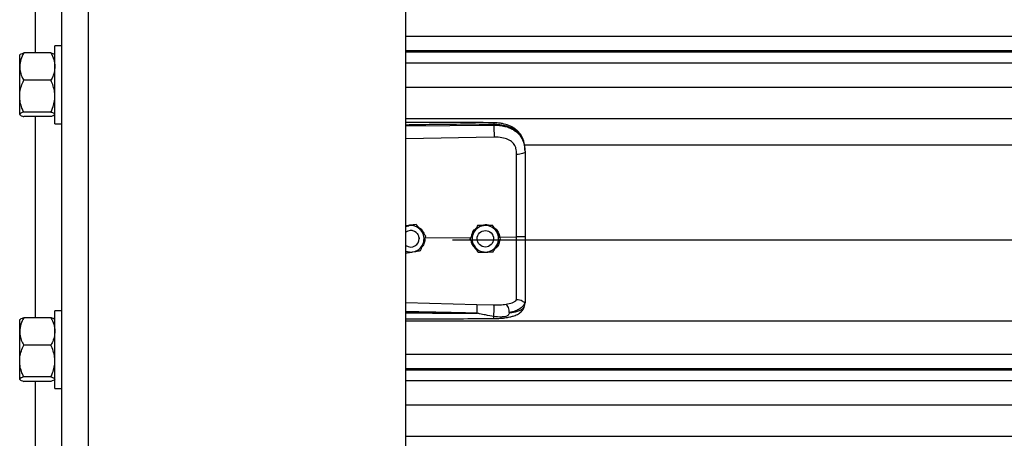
# Model space of a CAD drawing. Header units: inches. Extents: x 170 to 284, y 215 to 248.
# Tile 343 of 656: x 202.25 to 202.887, y 222.096 to 222.366. Entities that reach past the tile are written whole.
import ezdxf

# ---------------------------------------------------------------- set-up
doc = ezdxf.new("R2010")
doc.units = ezdxf.units.IN
doc.header["$LTSCALE"] = 0.25
doc.header["$MEASUREMENT"] = 0
doc.layers.add('RH FRONT OF HOOD', color=7, linetype='Continuous')

msp = doc.modelspace()

# ---------------------------------------------------------------- linework, layer by layer
at = {"layer": 'RH FRONT OF HOOD'}
for p, q in [((202.27776, 220.1328), (202.27776, 224.45638)), ((202.29488, 220.1328), (202.29488, 224.34448)), ((202.50032, 220.1328), (202.50032, 224.33325)), ((202.26064, 222.34479), (202.26064, 222.47491)), ((202.50032, 222.35561), (206.53264, 222.35561)), ((202.27776, 222.34939), (202.27317, 222.34939)), ((202.27317, 222.29909), (202.27317, 222.34939)), ((202.25059, 222.34373), (202.2504, 222.3435)), ((202.2504, 222.33596), (202.2504, 222.3435)), ((202.2706, 222.34479), (202.25297, 222.34479)), ((202.27317, 222.3435), (202.27298, 222.34373)), ((206.53264, 222.34613), (202.50032, 222.34613)), ((202.50032, 222.34549), (206.53264, 222.34549)), ((202.2504, 222.31687), (202.2504, 222.33596)), ((202.50032, 222.33847), (206.53264, 222.33847)), ((202.2706, 222.32714), (202.25297, 222.32714)), ((202.50032, 222.32279), (206.53264, 222.32279)), ((202.2504, 222.30515), (202.2504, 222.31687)), ((202.2504, 222.30498), (202.2504, 222.30515)), ((202.2504, 222.30498), (202.25059, 222.30476)), ((202.2706, 222.30659), (202.25297, 222.30659)), ((202.2706, 222.3037), (202.25297, 222.3037)), ((202.26064, 222.17358), (202.26064, 222.3037)), ((202.27298, 222.30476), (202.27317, 222.30498)), ((202.50032, 222.3024), (206.53264, 222.3024)), ((202.27317, 222.29909), (202.27776, 222.29909)), ((202.50032, 222.29765), (202.55717, 222.29819)), ((202.55717, 222.29819), (202.55717, 222.2986)), ((202.55727, 222.2904), (202.50032, 222.28919)), ((202.57687, 222.28532), (206.45609, 222.28532)), ((202.57737, 222.28126), (202.57737, 222.28077)), ((202.5021, 222.23312), (202.50032, 222.23283)), ((202.50698, 222.23392), (202.50605, 222.23377)), ((202.50698, 222.23392), (202.50698, 222.23392)), ((202.54662, 222.23316), (202.54662, 222.23316)), ((202.5565, 222.23331), (202.5565, 222.23331)), ((202.50762, 222.22806), (202.50801, 222.22751)), ((202.51286, 222.22528), (202.54256, 222.22556)), ((202.51323, 222.22626), (202.51323, 222.22626)), ((202.54634, 222.22467), (202.54637, 222.22527)), ((202.55534, 222.22858), (202.55628, 222.22742)), ((202.55628, 222.22742), (202.55642, 222.22716)), ((202.561, 222.22574), (202.57191, 222.22584)), ((202.50882, 222.22467), (202.50882, 222.22467)), ((202.53049, 222.22393), (206.50248, 222.22393)), ((202.5418, 222.22452), (202.5418, 222.22453)), ((202.54634, 222.22467), (202.54634, 222.22467)), ((202.55702, 222.22511), (202.55704, 222.22467)), ((202.55704, 222.22467), (202.55704, 222.22467)), ((202.56157, 222.22482), (202.56157, 222.22482)), ((202.50032, 222.18352), (202.54626, 222.18218)), ((202.54626, 222.18218), (202.55725, 222.18192)), ((202.57703, 222.18121), (202.57737, 222.18319)), ((202.57737, 222.18372), (202.57737, 222.18319)), ((202.27776, 222.17819), (202.27317, 222.17819)), ((202.27317, 222.12789), (202.27317, 222.17819)), ((202.25059, 222.17252), (202.2504, 222.1723)), ((202.2504, 222.16476), (202.2504, 222.1723)), ((202.2706, 222.17358), (202.25297, 222.17358)), ((202.27317, 222.1723), (202.27298, 222.17252)), ((202.50032, 222.17154), (206.53264, 222.17154)), ((202.2504, 222.14566), (202.2504, 222.16476)), ((202.2706, 222.15593), (202.25297, 222.15593)), ((202.50032, 222.15016), (206.53264, 222.15016)), ((202.2504, 222.13394), (202.2504, 222.14566)), ((206.53264, 222.14068), (202.50032, 222.14068)), ((202.50032, 222.14004), (206.53264, 222.14004)), ((202.2504, 222.13378), (202.2504, 222.13394)), ((202.2504, 222.13378), (202.25059, 222.13355)), ((202.2706, 222.13539), (202.25297, 222.13539)), ((202.2706, 222.13249), (202.25297, 222.13249)), ((202.26064, 222.00237), (202.26064, 222.13249)), ((202.27298, 222.13355), (202.27317, 222.13378)), ((202.50032, 222.13302), (206.53264, 222.13302)), ((202.27317, 222.12789), (202.27776, 222.12789)), ((202.50032, 222.11734), (206.53264, 222.11734)), ((202.50032, 222.09695), (206.53264, 222.09695))]:
    msp.add_line(p, q, dxfattribs=at)
at = {"layer": 'RH FRONT OF HOOD', "flags": 128}
for points in [[(202.57737, 222.28077), (202.57726, 222.28048), (202.57695, 222.28019), (202.57645, 222.27993), (202.57578, 222.2797), (202.57495, 222.2795), (202.57401, 222.27936), (202.57298, 222.27926), (202.57191, 222.27923)], [(202.50032, 222.23263), (202.50101, 222.23287), (202.5021, 222.23312)], [(202.50876, 222.22551), (202.5088, 222.22513), (202.50882, 222.22467)]]:
    msp.add_lwpolyline(points, dxfattribs=at)
at = {"layer": 'RH FRONT OF HOOD'}
msp.add_circle((202.55169, 222.22467), 0.00535, dxfattribs=at)
for centre, radius, start, end in [((202.50347, 222.22467), 0.00856, 39.24773, 99.24773), ((202.55169, 222.22467), 0.00856, 90.85968, 150.85968), ((202.55169, 222.22467), 0.00856, 30.85968, 90.85968), ((202.50347, 222.22467), 0.00535, 300.00974, 126.0719), ((202.50347, 222.22467), 0.00856, 339.24773, 39.24773), ((202.55169, 222.22467), 0.00856, 150.85968, 210.85968), ((202.55169, 222.22467), 0.00856, 330.85968, 30.85968), ((202.50347, 222.22467), 0.00535, 233.9281, 300.00974), ((202.50347, 222.22467), 0.00856, 279.24773, 339.24773), ((202.55169, 222.22467), 0.00856, 210.85968, 270.85968), ((202.55169, 222.22467), 0.00856, 270.85968, 330.85968), ((202.50347, 222.22467), 0.00856, 248.40768, 279.24773)]:
    msp.add_arc(centre, radius, start, end, dxfattribs=at)
for points, knots in [([(202.25297, 222.34479), (202.25229, 222.34341), (202.25092, 222.34062), (202.2504, 222.33757), (202.2504, 222.336), (202.2504, 222.33596)], [0, 0, 0, 0, 0.484341, 0.986328, 1, 1, 1, 1]), ([(202.25066, 222.34367), (202.25071, 222.34376), (202.25089, 222.34406), (202.25185, 222.34443), (202.25271, 222.34471), (202.25297, 222.34479)], [0, 0, 0, 0, 0.237471, 0.77815, 1, 1, 1, 1]), ([(202.2706, 222.34479), (202.27127, 222.34341), (202.27265, 222.34062), (202.27316, 222.33757), (202.27317, 222.336), (202.27317, 222.33596)], [0, 0, 0, 0, 0.484341, 0.986328, 1, 1, 1, 1]), ([(202.27291, 222.34367), (202.27285, 222.34376), (202.27268, 222.34406), (202.27171, 222.34443), (202.27085, 222.34471), (202.2706, 222.34479)], [0, 0, 0, 0, 0.2374712, 0.7781502, 1, 1, 1, 1]), ([(202.2504, 222.33596), (202.25049, 222.33473), (202.25069, 222.33221), (202.25185, 222.32929), (202.25271, 222.32762), (202.25297, 222.32714)], [0, 0, 0, 0, 0.406291, 0.827266, 1, 1, 1, 1]), ([(202.27317, 222.33596), (202.27307, 222.33473), (202.27287, 222.33221), (202.27172, 222.32929), (202.27085, 222.32762), (202.2706, 222.32714)], [0, 0, 0, 0, 0.4062906, 0.8272664, 1, 1, 1, 1]), ([(202.2504, 222.31687), (202.2504, 222.3171), (202.25042, 222.31864), (202.25084, 222.32151), (202.25187, 222.32469), (202.25269, 222.32653), (202.25297, 222.32714)], [0, 0, 0, 0, 0.066532, 0.435283, 0.814551, 1, 1, 1, 1]), ([(202.27317, 222.31687), (202.27316, 222.3171), (202.27315, 222.31864), (202.27273, 222.32151), (202.2717, 222.32469), (202.27087, 222.32653), (202.2706, 222.32714)], [0, 0, 0, 0, 0.066532, 0.435283, 0.814551, 1, 1, 1, 1]), ([(202.25297, 222.30659), (202.25258, 222.30746), (202.25168, 222.30952), (202.25064, 222.31295), (202.25048, 222.31555), (202.2504, 222.31687)], [0, 0, 0, 0, 0.26546, 0.628076, 1, 1, 1, 1]), ([(202.2706, 222.30659), (202.27098, 222.30746), (202.27188, 222.30952), (202.27292, 222.31295), (202.27309, 222.31555), (202.27317, 222.31687)], [0, 0, 0, 0, 0.26546, 0.628076, 1, 1, 1, 1]), ([(202.25297, 222.30659), (202.25229, 222.30637), (202.25092, 222.30591), (202.2504, 222.30541), (202.2504, 222.30515), (202.2504, 222.30515)], [0, 0, 0, 0, 0.484341, 0.986328, 1, 1, 1, 1]), ([(202.2504, 222.30515), (202.25049, 222.30494), (202.25069, 222.30453), (202.25185, 222.30405), (202.25271, 222.30378), (202.25297, 222.3037)], [0, 0, 0, 0, 0.406291, 0.827266, 1, 1, 1, 1]), ([(202.2706, 222.30659), (202.27127, 222.30637), (202.27265, 222.30591), (202.27316, 222.30541), (202.27317, 222.30515), (202.27317, 222.30515)], [0, 0, 0, 0, 0.484341, 0.986328, 1, 1, 1, 1]), ([(202.27291, 222.30482), (202.27285, 222.30472), (202.27268, 222.30442), (202.27171, 222.30405), (202.27085, 222.30378), (202.2706, 222.3037)], [0, 0, 0, 0, 0.237471, 0.77815, 1, 1, 1, 1]), ([(202.55715, 222.29969), (202.54794, 222.29976), (202.52985, 222.29989), (202.5109, 222.29983), (202.50118, 222.29978), (202.50032, 222.29978)], [0, 0, 0, 0, 0.486583, 0.954841, 1, 1, 1, 1]), ([(202.55717, 222.2986), (202.55087, 222.29864), (202.53763, 222.29872), (202.51868, 222.29854), (202.50604, 222.29832), (202.50032, 222.29822)], [0, 0, 0, 0, 0.33267, 0.698436, 1, 1, 1, 1]), ([(202.57728, 222.28331), (202.57716, 222.28438), (202.57695, 222.28631), (202.5762, 222.28883), (202.57534, 222.29074), (202.57427, 222.29249), (202.57295, 222.29408), (202.57148, 222.29538), (202.57011, 222.29634), (202.56867, 222.29717), (202.56629, 222.29824), (202.56335, 222.29905), (202.56004, 222.29958), (202.55815, 222.29965), (202.55715, 222.29969)], [0, 0, 0, 0, 0.108447, 0.196305, 0.269183, 0.327997, 0.41496, 0.491641, 0.538976, 0.594191, 0.669415, 0.814855, 0.902261, 1, 1, 1, 1]), ([(202.55715, 222.29967), (202.55715, 222.29968), (202.55716, 222.29969), (202.55716, 222.29958), (202.55717, 222.29928), (202.55717, 222.29887), (202.55717, 222.2986)], [0, 0, 0, 0, 0.097876, 0.335386, 0.567961, 1, 1, 1, 1]), ([(202.57737, 222.28126), (202.5773, 222.28262), (202.57719, 222.28518), (202.57622, 222.28867), (202.57493, 222.29108), (202.57356, 222.29278), (202.57248, 222.29383), (202.57142, 222.29466), (202.57043, 222.29532), (202.5692, 222.29601), (202.5676, 222.29674), (202.56494, 222.29765), (202.5614, 222.29841), (202.5585, 222.29854), (202.55717, 222.2986)], [0, 0, 0, 0, 0.130716, 0.246761, 0.357793, 0.417097, 0.479148, 0.517715, 0.55909, 0.603295, 0.663348, 0.735369, 0.879208, 1, 1, 1, 1]), ([(202.55717, 222.29819), (202.55719, 222.29761), (202.55724, 222.29641), (202.55728, 222.29419), (202.55729, 222.29201), (202.55728, 222.29092), (202.55727, 222.2904)], [0, 0, 0, 0, 0.240694, 0.5, 0.759306, 1, 1, 1, 1]), ([(202.55717, 222.29819), (202.55837, 222.29815), (202.5608, 222.29809), (202.56413, 222.29747), (202.56711, 222.29653), (202.56964, 222.29531), (202.57189, 222.29377), (202.57375, 222.29193), (202.57524, 222.2898), (202.57641, 222.28724), (202.57721, 222.28417), (202.57731, 222.28191), (202.57737, 222.28077)], [0, 0, 0, 0, 0.109401, 0.222347, 0.315179, 0.410223, 0.501275, 0.594601, 0.683449, 0.774533, 0.885821, 1, 1, 1, 1]), ([(202.57148, 222.28316), (202.57148, 222.28316), (202.57138, 222.28352), (202.57089, 222.28492), (202.56935, 222.28713), (202.56628, 222.28903), (202.56217, 222.29024), (202.55901, 222.29034), (202.55727, 222.2904)], [0, 0, 0, 0, 0.000004, 0.065095, 0.26167, 0.475311, 0.709366, 1, 1, 1, 1]), ([(202.57191, 222.27923), (202.57184, 222.28055), (202.57177, 222.28188), (202.57148, 222.28316), (202.57148, 222.28316)], [0, 0, 0, 0, 0.99998, 1, 1, 1, 1]), ([(202.57191, 222.22584), (202.57191, 222.22584), (202.57191, 222.22923), (202.57191, 222.23628), (202.57191, 222.24695), (202.57191, 222.25783), (202.57191, 222.26861), (202.57191, 222.27569), (202.57191, 222.27923)], [0, 0, 0, 0, 0.000001, 0.187792, 0.390844, 0.593896, 0.796948, 1, 1, 1, 1]), ([(202.57737, 222.28077), (202.57737, 222.27714), (202.57737, 222.26987), (202.57737, 222.25879), (202.57737, 222.24761), (202.57737, 222.23664), (202.57737, 222.22939), (202.57737, 222.22591)], [0, 0, 0, 0, 0.202757, 0.406104, 0.60886, 0.812207, 1, 1, 1, 1]), ([(202.50032, 222.23295), (202.50116, 222.23323), (202.50257, 222.2337), (202.50404, 222.23358), (202.50464, 222.23354)], [0, 0, 0, 0, 0.594398, 1, 1, 1, 1]), ([(202.50698, 222.23392), (202.5063, 222.23381), (202.50493, 222.23358), (202.50327, 222.23331), (202.50232, 222.23316), (202.5021, 222.23312)], [0, 0, 0, 0, 0.4299704, 0.8700602, 1, 1, 1, 1]), ([(202.5101, 222.23009), (202.50998, 222.23024), (202.50901, 222.23142), (202.50795, 222.23272), (202.50707, 222.2338), (202.50698, 222.23392)], [0, 0, 0, 0, 0.115647, 0.904534, 1, 1, 1, 1]), ([(202.5101, 222.23009), (202.50998, 222.23024), (202.50901, 222.23143), (202.50795, 222.23272), (202.50707, 222.2338), (202.50698, 222.23392)], [0, 0, 0, 0, 0.115647, 0.904534, 1, 1, 1, 1]), ([(202.50825, 222.23222), (202.5089, 222.23179), (202.51039, 222.23081), (202.51169, 222.22908), (202.51197, 222.22784), (202.51202, 222.22759)], [0, 0, 0, 0, 0.381422, 0.875754, 1, 1, 1, 1]), ([(202.54662, 222.23316), (202.54628, 222.23256), (202.54561, 222.23135), (202.54479, 222.22988), (202.54432, 222.22903), (202.54421, 222.22884)], [0, 0, 0, 0, 0.42997, 0.87006, 1, 1, 1, 1]), ([(202.54662, 222.23316), (202.54628, 222.23256), (202.54561, 222.23135), (202.54479, 222.22988), (202.54432, 222.22903), (202.54421, 222.22884)], [0, 0, 0, 0, 0.42997, 0.87006, 1, 1, 1, 1]), ([(202.55156, 222.23323), (202.55029, 222.23321), (202.54859, 222.23319), (202.54701, 222.23316), (202.54662, 222.23316)], [0, 0, 0, 0, 0.749773, 1, 1, 1, 1]), ([(202.55156, 222.23323), (202.55029, 222.23321), (202.54859, 222.23319), (202.54701, 222.23316), (202.54662, 222.23316)], [0, 0, 0, 0, 0.7497734, 1, 1, 1, 1]), ([(202.54876, 222.23319), (202.54933, 222.2334), (202.55051, 222.23385), (202.55256, 222.2339), (202.55389, 222.2335), (202.55461, 222.23328)], [0, 0, 0, 0, 0.30274, 0.628644, 1, 1, 1, 1]), ([(202.5565, 222.23331), (202.55581, 222.2333), (202.55443, 222.23327), (202.55274, 222.23325), (202.55178, 222.23323), (202.55156, 222.23323)], [0, 0, 0, 0, 0.42997, 0.87006, 1, 1, 1, 1]), ([(202.5565, 222.23331), (202.55581, 222.2333), (202.55443, 222.23328), (202.55274, 222.23325), (202.55178, 222.23324), (202.55156, 222.23323)], [0, 0, 0, 0, 0.4299704, 0.8700602, 1, 1, 1, 1]), ([(202.55903, 222.22906), (202.55893, 222.22923), (202.55815, 222.23054), (202.55729, 222.23198), (202.55658, 222.23318), (202.5565, 222.23331)], [0, 0, 0, 0, 0.115647, 0.904534, 1, 1, 1, 1]), ([(202.55903, 222.22906), (202.55893, 222.22923), (202.55815, 222.23055), (202.55729, 222.23199), (202.55658, 222.23318), (202.5565, 222.23331)], [0, 0, 0, 0, 0.115647, 0.904534, 1, 1, 1, 1]), ([(202.55737, 222.23184), (202.55762, 222.2317), (202.55875, 222.23101), (202.56023, 222.22891), (202.56073, 222.22682), (202.561, 222.22574)], [0, 0, 0, 0, 0.117443, 0.542782, 1, 1, 1, 1]), ([(202.51323, 222.22626), (202.51297, 222.22658), (202.51197, 222.22781), (202.51089, 222.22912), (202.5101, 222.23009)], [0, 0, 0, 0, 0.264307, 1, 1, 1, 1]), ([(202.51323, 222.22626), (202.51297, 222.22659), (202.51197, 222.22781), (202.51089, 222.22912), (202.5101, 222.23009)], [0, 0, 0, 0, 0.264307, 1, 1, 1, 1]), ([(202.51148, 222.22164), (202.51193, 222.22283), (202.51253, 222.22441), (202.51309, 222.22589), (202.51323, 222.22626)], [0, 0, 0, 0, 0.749773, 1, 1, 1, 1]), ([(202.54421, 222.22884), (202.54359, 222.22773), (202.54276, 222.22625), (202.54199, 222.22487), (202.5418, 222.22452)], [0, 0, 0, 0, 0.749773, 1, 1, 1, 1]), ([(202.54421, 222.22884), (202.54359, 222.22773), (202.54276, 222.22625), (202.54199, 222.22487), (202.5418, 222.22453)], [0, 0, 0, 0, 0.7497734, 1, 1, 1, 1]), ([(202.54272, 222.22617), (202.54288, 222.22692), (202.54326, 222.22868), (202.54439, 222.23052), (202.54543, 222.23125), (202.54563, 222.23139)], [0, 0, 0, 0, 0.377677, 0.881161, 1, 1, 1, 1]), ([(202.56157, 222.22482), (202.56136, 222.22518), (202.56054, 222.22653), (202.55967, 222.22799), (202.55903, 222.22906)], [0, 0, 0, 0, 0.264307, 1, 1, 1, 1]), ([(202.56157, 222.22482), (202.56136, 222.22518), (202.56054, 222.22654), (202.55967, 222.22799), (202.55903, 222.22906)], [0, 0, 0, 0, 0.264307, 1, 1, 1, 1]), ([(202.57737, 222.22591), (202.57729, 222.2259), (202.57712, 222.22588), (202.57587, 222.22585), (202.57407, 222.22584), (202.57263, 222.22584), (202.57191, 222.22584)], [0, 0, 0, 0, 0.250001, 0.500001, 0.750001, 1, 1, 1, 1]), ([(202.57191, 222.18515), (202.57191, 222.18542), (202.57191, 222.18699), (202.57191, 222.19042), (202.57191, 222.19602), (202.57191, 222.20246), (202.57191, 222.20969), (202.57191, 222.21756), (202.57191, 222.22309), (202.57191, 222.22584), (202.57191, 222.22584)], [0, 0, 0, 0, 0.031558, 0.189146, 0.346734, 0.504328, 0.661923, 0.83096, 0.999998, 1, 1, 1, 1]), ([(202.57737, 222.22591), (202.57737, 222.22288), (202.57737, 222.2167), (202.57737, 222.20791), (202.57737, 222.19975), (202.57737, 222.19317), (202.57737, 222.18778), (202.57737, 222.18508), (202.57737, 222.18372)], [0, 0, 0, 0, 0.187091, 0.380392, 0.555876, 0.736448, 0.867195, 1, 1, 1, 1]), ([(202.50973, 222.21702), (202.50997, 222.21766), (202.51046, 222.21895), (202.51106, 222.22053), (202.5114, 222.22143), (202.51148, 222.22164)], [0, 0, 0, 0, 0.4299704, 0.8700602, 1, 1, 1, 1]), ([(202.51256, 222.2245), (202.51249, 222.22368), (202.51233, 222.22192), (202.51148, 222.22011), (202.51069, 222.21941), (202.5106, 222.21933)], [0, 0, 0, 0, 0.439592, 0.936516, 1, 1, 1, 1]), ([(202.54434, 222.22028), (202.54424, 222.22045), (202.54345, 222.22176), (202.54259, 222.2232), (202.54188, 222.22439), (202.5418, 222.22452)], [0, 0, 0, 0, 0.115647, 0.904534, 1, 1, 1, 1]), ([(202.54562, 222.21814), (202.54497, 222.2188), (202.54362, 222.22017), (202.54272, 222.22204), (202.54267, 222.22305), (202.54267, 222.22307)], [0, 0, 0, 0, 0.479701, 0.993135, 1, 1, 1, 1]), ([(202.54687, 222.21604), (202.54666, 222.2164), (202.54585, 222.21775), (202.54498, 222.21921), (202.54434, 222.22028)], [0, 0, 0, 0, 0.264307, 1, 1, 1, 1]), ([(202.55676, 222.21619), (202.55709, 222.21678), (202.55776, 222.21799), (202.55858, 222.21947), (202.55906, 222.22031), (202.55916, 222.2205)], [0, 0, 0, 0, 0.42997, 0.87006, 1, 1, 1, 1]), ([(202.56089, 222.2236), (202.56078, 222.22289), (202.56051, 222.22122), (202.55936, 222.21929), (202.55823, 222.21844), (202.55786, 222.21817)], [0, 0, 0, 0, 0.335649, 0.786425, 1, 1, 1, 1]), ([(202.55916, 222.2205), (202.55978, 222.22161), (202.56061, 222.2231), (202.56138, 222.22448), (202.56157, 222.22482)], [0, 0, 0, 0, 0.749773, 1, 1, 1, 1]), ([(202.50032, 222.21549), (202.50088, 222.21558), (202.50214, 222.21578), (202.50368, 222.21603), (202.50463, 222.21619), (202.50485, 222.21622)], [0, 0, 0, 0, 0.38442, 0.859677, 1, 1, 1, 1]), ([(202.50485, 222.21622), (202.50611, 222.21643), (202.50778, 222.2167), (202.50934, 222.21695), (202.50973, 222.21702)], [0, 0, 0, 0, 0.749773, 1, 1, 1, 1]), ([(202.54687, 222.21604), (202.54756, 222.21605), (202.54894, 222.21607), (202.55063, 222.21609), (202.55159, 222.21611), (202.55181, 222.21611)], [0, 0, 0, 0, 0.42997, 0.87006, 1, 1, 1, 1]), ([(202.55396, 222.21614), (202.55386, 222.21611), (202.55309, 222.21581), (202.55179, 222.21575), (202.55069, 222.216), (202.55029, 222.21609)], [0, 0, 0, 0, 0.081672, 0.673462, 1, 1, 1, 1]), ([(202.55181, 222.21611), (202.55309, 222.21613), (202.55478, 222.21616), (202.55636, 222.21618), (202.55676, 222.21619)], [0, 0, 0, 0, 0.749773, 1, 1, 1, 1]), ([(202.54626, 222.18218), (202.54627, 222.18194), (202.54628, 222.18158), (202.54627, 222.18072), (202.54627, 222.17994), (202.54625, 222.17908), (202.54623, 222.17792), (202.5462, 222.17708), (202.54618, 222.17653)], [0, 0, 0, 0, 0.2394515, 0.3683458, 0.4999762, 0.6316106, 0.7605158, 1, 1, 1, 1]), ([(202.55711, 222.1731), (202.5586, 222.17313), (202.56138, 222.1732), (202.56512, 222.17362), (202.56799, 222.17418), (202.57009, 222.17479), (202.57168, 222.1754), (202.57305, 222.1761), (202.57433, 222.17698), (202.57545, 222.17805), (202.57647, 222.17947), (202.57682, 222.18057), (202.57701, 222.18116)], [0, 0, 0, 0, 0.169691, 0.317141, 0.442436, 0.538436, 0.608329, 0.684096, 0.742678, 0.815168, 0.901564, 1, 1, 1, 1]), ([(202.55716, 222.17435), (202.55718, 222.17459), (202.55721, 222.1751), (202.55725, 222.17611), (202.55729, 222.1773), (202.55731, 222.17857), (202.55732, 222.17977), (202.55731, 222.18077), (202.55728, 222.18151), (202.55726, 222.18179), (202.55725, 222.18192)], [0, 0, 0, 0, 0.109851, 0.231726, 0.363178, 0.5, 0.636822, 0.768274, 0.890149, 1, 1, 1, 1]), ([(202.55725, 222.18192), (202.5586, 222.18191), (202.5613, 222.1819), (202.56381, 222.18218), (202.56506, 222.18233)], [0, 0, 0, 0, 0.500392, 1, 1, 1, 1]), ([(202.56507, 222.18233), (202.56645, 222.18262), (202.56853, 222.18305), (202.57071, 222.18409), (202.57151, 222.1848), (202.57191, 222.18515)], [0, 0, 0, 0, 0.490199, 0.7438847, 1, 1, 1, 1]), ([(202.56716, 222.17693), (202.56714, 222.17746), (202.56709, 222.17856), (202.56661, 222.18022), (202.56591, 222.18161), (202.56534, 222.18209), (202.56507, 222.18233)], [0, 0, 0, 0, 0.240562, 0.499746, 0.759069, 1, 1, 1, 1]), ([(202.57717, 222.18347), (202.5769, 222.18275), (202.57633, 222.18127), (202.57428, 222.17943), (202.57129, 222.17787), (202.56856, 222.17725), (202.56716, 222.17693)], [0, 0, 0, 0, 0.2305258, 0.4734878, 0.729738, 1, 1, 1, 1]), ([(202.56717, 222.17693), (202.56771, 222.17699), (202.56902, 222.17712), (202.57042, 222.17735), (202.57137, 222.17754), (202.5726, 222.17782), (202.57429, 222.17839), (202.57611, 222.17951), (202.57672, 222.18063), (202.57703, 222.18121)], [0, 0, 0, 0, 0.109188, 0.260819, 0.307798, 0.335524, 0.562789, 0.774954, 1, 1, 1, 1]), ([(202.57717, 222.18347), (202.57712, 222.18346), (202.57702, 222.18344), (202.57673, 222.18363), (202.57626, 222.18396), (202.57539, 222.18454), (202.57391, 222.18516), (202.57257, 222.18516), (202.57191, 222.18515)], [0, 0, 0, 0, 0.1136769, 0.2333502, 0.3620694, 0.5019164, 0.7557449, 1, 1, 1, 1]), ([(202.57737, 222.18372), (202.57737, 222.18372), (202.57737, 222.18371), (202.57736, 222.1836), (202.57726, 222.18352), (202.57717, 222.18345)], [0, 0, 0, 0, 0.011935, 0.118982, 1, 1, 1, 1]), ([(202.54618, 222.17653), (202.54228, 222.17663), (202.53401, 222.17684), (202.5209, 222.17712), (202.50995, 222.17733), (202.50294, 222.17746), (202.50076, 222.1775), (202.50032, 222.1775)], [0, 0, 0, 0, 0.25516, 0.541071, 0.857735, 0.971288, 1, 1, 1, 1]), ([(202.50032, 222.17686), (202.50292, 222.17683), (202.50799, 222.17677), (202.51555, 222.17668), (202.5232, 222.17662), (202.53096, 222.17656), (202.53868, 222.17653), (202.54372, 222.17653), (202.54618, 222.17653)], [0, 0, 0, 0, 0.169941, 0.331425, 0.494842, 0.670531, 0.838916, 1, 1, 1, 1]), ([(202.55716, 222.17435), (202.55538, 222.1747), (202.55232, 222.17529), (202.54889, 222.17601), (202.54715, 222.17637), (202.54665, 222.17647), (202.5465, 222.1765), (202.54645, 222.1765)], [0, 0, 0, 0, 0.50228, 0.861696, 0.958427, 0.986103, 1, 1, 1, 1]), ([(202.55711, 222.17312), (202.55711, 222.17311), (202.55712, 222.17305), (202.55713, 222.17324), (202.55715, 222.17356), (202.55715, 222.174), (202.55716, 222.17429), (202.55716, 222.17435)], [0, 0, 0, 0, 0.034367, 0.324567, 0.621015, 0.917463, 1, 1, 1, 1]), ([(202.56717, 222.17693), (202.56709, 222.17656), (202.56699, 222.17604), (202.56661, 222.17544), (202.56619, 222.17501), (202.56539, 222.17456), (202.56391, 222.1742), (202.56115, 222.17396), (202.55876, 222.1742), (202.55716, 222.17435)], [0, 0, 0, 0, 0.100127, 0.139586, 0.189714, 0.258234, 0.369736, 0.580348, 1, 1, 1, 1]), ([(202.25297, 222.17358), (202.25229, 222.17221), (202.25092, 222.16941), (202.2504, 222.16636), (202.2504, 222.1648), (202.2504, 222.16476)], [0, 0, 0, 0, 0.484341, 0.986328, 1, 1, 1, 1]), ([(202.25066, 222.17246), (202.25071, 222.17255), (202.25089, 222.17286), (202.25185, 222.17323), (202.25271, 222.1735), (202.25297, 222.17358)], [0, 0, 0, 0, 0.237471, 0.77815, 1, 1, 1, 1]), ([(202.2706, 222.17358), (202.27127, 222.17221), (202.27265, 222.16941), (202.27316, 222.16636), (202.27317, 222.1648), (202.27317, 222.16476)], [0, 0, 0, 0, 0.484341, 0.986328, 1, 1, 1, 1]), ([(202.27291, 222.17246), (202.27285, 222.17255), (202.27268, 222.17286), (202.27171, 222.17323), (202.27085, 222.1735), (202.2706, 222.17358)], [0, 0, 0, 0, 0.2374712, 0.7781502, 1, 1, 1, 1]), ([(202.50032, 222.17296), (202.50399, 222.17296), (202.51546, 222.17296), (202.53439, 222.17299), (202.54966, 222.17306), (202.55711, 222.1731)], [0, 0, 0, 0, 0.1936599, 0.6060178, 1, 1, 1, 1]), ([(202.2504, 222.16476), (202.25049, 222.16352), (202.25069, 222.16101), (202.25185, 222.15808), (202.25271, 222.15642), (202.25297, 222.15593)], [0, 0, 0, 0, 0.406291, 0.827266, 1, 1, 1, 1]), ([(202.27317, 222.16476), (202.27307, 222.16352), (202.27287, 222.16101), (202.27172, 222.15808), (202.27085, 222.15642), (202.2706, 222.15593)], [0, 0, 0, 0, 0.406291, 0.827266, 1, 1, 1, 1]), ([(202.2504, 222.14566), (202.2504, 222.14589), (202.25042, 222.14743), (202.25084, 222.15031), (202.25187, 222.15348), (202.25269, 222.15532), (202.25297, 222.15593)], [0, 0, 0, 0, 0.066532, 0.435283, 0.814551, 1, 1, 1, 1]), ([(202.27317, 222.14566), (202.27316, 222.14589), (202.27315, 222.14743), (202.27273, 222.15031), (202.2717, 222.15348), (202.27087, 222.15532), (202.2706, 222.15593)], [0, 0, 0, 0, 0.066532, 0.435283, 0.814551, 1, 1, 1, 1]), ([(202.25297, 222.13539), (202.25258, 222.13626), (202.25168, 222.13831), (202.25064, 222.14174), (202.25048, 222.14434), (202.2504, 222.14566)], [0, 0, 0, 0, 0.2654599, 0.6280765, 1, 1, 1, 1]), ([(202.2706, 222.13539), (202.27098, 222.13626), (202.27188, 222.13831), (202.27292, 222.14174), (202.27309, 222.14434), (202.27317, 222.14566)], [0, 0, 0, 0, 0.26546, 0.628076, 1, 1, 1, 1]), ([(202.25297, 222.13539), (202.25229, 222.13516), (202.25092, 222.1347), (202.2504, 222.1342), (202.2504, 222.13395), (202.2504, 222.13394)], [0, 0, 0, 0, 0.484341, 0.986328, 1, 1, 1, 1]), ([(202.2504, 222.13394), (202.25049, 222.13374), (202.25069, 222.13332), (202.25185, 222.13285), (202.25271, 222.13257), (202.25297, 222.13249)], [0, 0, 0, 0, 0.406291, 0.827266, 1, 1, 1, 1]), ([(202.2706, 222.13539), (202.27127, 222.13516), (202.27265, 222.1347), (202.27316, 222.1342), (202.27317, 222.13395), (202.27317, 222.13394)], [0, 0, 0, 0, 0.484341, 0.986328, 1, 1, 1, 1]), ([(202.27291, 222.13361), (202.27285, 222.13352), (202.27268, 222.13322), (202.27171, 222.13285), (202.27085, 222.13257), (202.2706, 222.13249)], [0, 0, 0, 0, 0.237471, 0.77815, 1, 1, 1, 1])]:
    msp.add_open_spline(points, degree=3, knots=knots, dxfattribs=at)

doc.saveas('drawing.dxf')
